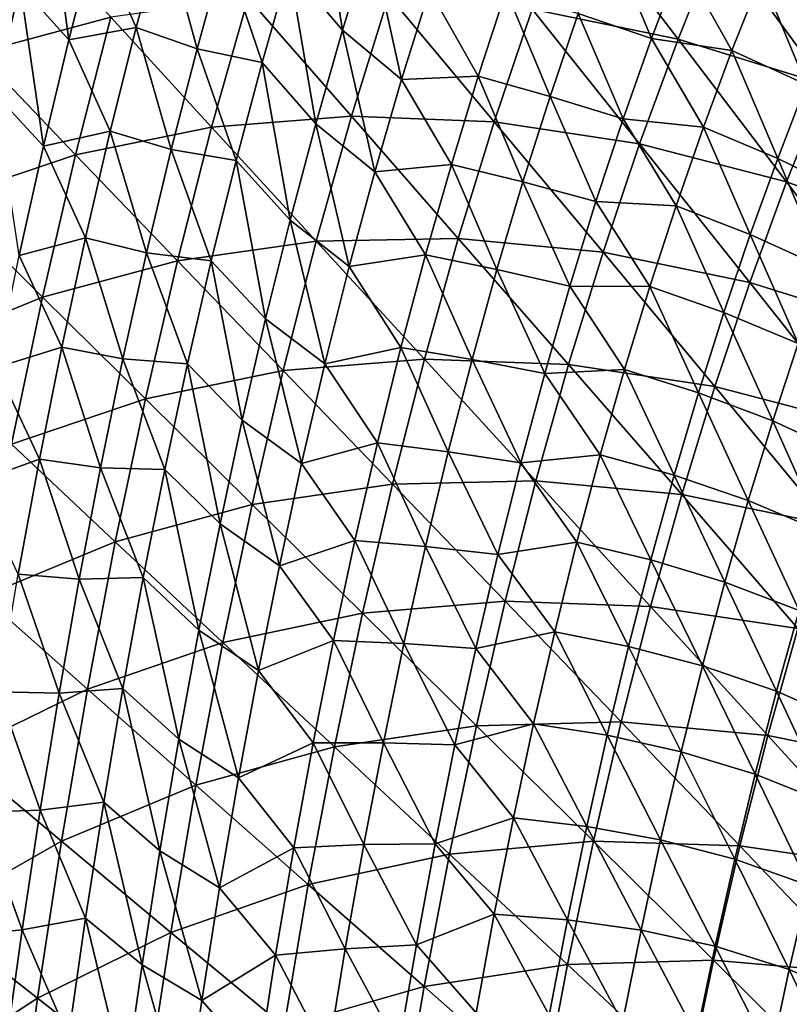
# Model space of a CAD drawing. Header units: millimetres. Extents: x -300 to 300, y -500 to 500.
# Tile 579 of 656: x -218 to -164, y 176 to 245. Entities that reach past the tile are written whole.
import ezdxf

# ---------------------------------------------------------------- set-up
doc = ezdxf.new("R2010")
doc.units = ezdxf.units.MM
doc.header["$LTSCALE"] = 81.481481
doc.layers.add('20', color=7, linetype='CONTINUOUS')
doc.layers.add('22', color=7, linetype='CONTINUOUS')

msp = doc.modelspace()

# ---------------------------------------------------------------- linework, layer by layer
at = {"layer": '20', "color": 7, "linetype": 'CONTINUOUS'}
for points in [[(-181.842, 246.224, 64.82), (-171.532, 244.109, 66.559), (-179.01, 253.9, 64.995), (-181.842, 246.224, 64.82)], [(-171.532, 244.109, 66.559), (-168.669, 251.237, 66.727), (-179.01, 253.9, 64.995), (-171.532, 244.109, 66.559)], [(-221.052, 243.143, 56.254), (-211.646, 245.664, 58.642), (-218.491, 253.149, 56.433), (-221.052, 243.143, 56.254)], [(-171.532, 244.109, 66.559), (-161.111, 240.864, 68.141), (-168.669, 251.237, 66.727), (-171.532, 244.109, 66.559)], [(-161.111, 240.864, 68.141), (-158.232, 247.46, 68.302), (-168.669, 251.237, 66.727), (-161.111, 240.864, 68.141)], [(-194.632, 238.657, 62.748), (-191.996, 247.196, 62.923), (-201.946, 247.012, 60.864), (-194.632, 238.657, 62.748)], [(-194.632, 238.657, 62.748), (-184.529, 238.262, 64.649), (-191.996, 247.196, 62.923), (-194.632, 238.657, 62.748)], [(-184.529, 238.262, 64.649), (-181.842, 246.224, 64.82), (-191.996, 247.196, 62.923), (-184.529, 238.262, 64.649)], [(-204.517, 237.883, 60.688), (-201.946, 247.012, 60.864), (-211.646, 245.664, 58.642), (-204.517, 237.883, 60.688)], [(-204.517, 237.883, 60.688), (-194.632, 238.657, 62.748), (-201.946, 247.012, 60.864), (-204.517, 237.883, 60.688)], [(-184.529, 238.262, 64.649), (-174.253, 236.709, 66.392), (-181.842, 246.224, 64.82), (-184.529, 238.262, 64.649)], [(-174.253, 236.709, 66.392), (-171.532, 244.109, 66.559), (-181.842, 246.224, 64.82), (-174.253, 236.709, 66.392)], [(-214.139, 235.93, 58.466), (-211.646, 245.664, 58.642), (-221.052, 243.143, 56.254), (-214.139, 235.93, 58.466)], [(-214.139, 235.93, 58.466), (-204.517, 237.883, 60.688), (-211.646, 245.664, 58.642), (-214.139, 235.93, 58.466)], [(-174.253, 236.709, 66.392), (-163.852, 234.012, 67.981), (-171.532, 244.109, 66.559), (-174.253, 236.709, 66.392)], [(-163.852, 234.012, 67.981), (-161.111, 240.864, 68.141), (-171.532, 244.109, 66.559), (-163.852, 234.012, 67.981)], [(-223.454, 232.79, 56.08), (-214.139, 235.93, 58.466), (-221.052, 243.143, 56.254), (-223.454, 232.79, 56.08)], [(-163.852, 234.012, 67.981), (-153.371, 230.186, 69.418), (-161.111, 240.864, 68.141), (-163.852, 234.012, 67.981)], [(-197.12, 229.816, 62.577), (-194.632, 238.657, 62.748), (-204.517, 237.883, 60.688), (-197.12, 229.816, 62.577)], [(-197.12, 229.816, 62.577), (-187.071, 230.013, 64.48), (-194.632, 238.657, 62.748), (-197.12, 229.816, 62.577)], [(-187.071, 230.013, 64.48), (-184.529, 238.262, 64.649), (-194.632, 238.657, 62.748), (-187.071, 230.013, 64.48)], [(-187.071, 230.013, 64.48), (-176.835, 229.037, 66.228), (-184.529, 238.262, 64.649), (-187.071, 230.013, 64.48)], [(-176.835, 229.037, 66.228), (-174.253, 236.709, 66.392), (-184.529, 238.262, 64.649), (-176.835, 229.037, 66.228)], [(-206.937, 228.435, 60.516), (-204.517, 237.883, 60.688), (-214.139, 235.93, 58.466), (-206.937, 228.435, 60.516)], [(-206.937, 228.435, 60.516), (-197.12, 229.816, 62.577), (-204.517, 237.883, 60.688), (-206.937, 228.435, 60.516)], [(-176.835, 229.037, 66.228), (-166.458, 226.902, 67.823), (-174.253, 236.709, 66.392), (-176.835, 229.037, 66.228)], [(-166.458, 226.902, 67.823), (-163.852, 234.012, 67.981), (-174.253, 236.709, 66.392), (-166.458, 226.902, 67.823)], [(-216.478, 225.861, 58.294), (-214.139, 235.93, 58.466), (-223.454, 232.79, 56.08), (-216.478, 225.861, 58.294)], [(-216.478, 225.861, 58.294), (-206.937, 228.435, 60.516), (-214.139, 235.93, 58.466), (-216.478, 225.861, 58.294)], [(-166.458, 226.902, 67.823), (-155.986, 223.622, 69.268), (-163.852, 234.012, 67.981), (-166.458, 226.902, 67.823)], [(-155.986, 223.622, 69.268), (-153.371, 230.186, 69.418), (-163.852, 234.012, 67.981), (-155.986, 223.622, 69.268)], [(-225.698, 222.087, 55.912), (-216.478, 225.861, 58.294), (-223.454, 232.79, 56.08), (-225.698, 222.087, 55.912)], [(-199.461, 220.668, 62.41), (-197.12, 229.816, 62.577), (-206.937, 228.435, 60.516), (-199.461, 220.668, 62.41)], [(-199.461, 220.668, 62.41), (-189.47, 221.472, 64.315), (-197.12, 229.816, 62.577), (-199.461, 220.668, 62.41)], [(-189.47, 221.472, 64.315), (-187.071, 230.013, 64.48), (-197.12, 229.816, 62.577), (-189.47, 221.472, 64.315)], [(-189.47, 221.472, 64.315), (-179.278, 221.089, 66.067), (-187.071, 230.013, 64.48), (-189.47, 221.472, 64.315)], [(-179.278, 221.089, 66.067), (-176.835, 229.037, 66.228), (-187.071, 230.013, 64.48), (-179.278, 221.089, 66.067)], [(-179.278, 221.089, 66.067), (-168.931, 219.53, 67.667), (-176.835, 229.037, 66.228), (-179.278, 221.089, 66.067)], [(-168.931, 219.53, 67.667), (-166.458, 226.902, 67.823), (-176.835, 229.037, 66.228), (-168.931, 219.53, 67.667)], [(-209.207, 218.664, 60.348), (-206.937, 228.435, 60.516), (-216.478, 225.861, 58.294), (-209.207, 218.664, 60.348)], [(-209.207, 218.664, 60.348), (-199.461, 220.668, 62.41), (-206.937, 228.435, 60.516), (-209.207, 218.664, 60.348)], [(-168.931, 219.53, 67.667), (-158.472, 216.811, 69.119), (-166.458, 226.902, 67.823), (-168.931, 219.53, 67.667)], [(-158.472, 216.811, 69.119), (-155.986, 223.622, 69.268), (-166.458, 226.902, 67.823), (-158.472, 216.811, 69.119)], [(-218.664, 215.454, 58.129), (-216.478, 225.861, 58.294), (-225.698, 222.087, 55.912), (-218.664, 215.454, 58.129)], [(-218.664, 215.454, 58.129), (-209.207, 218.664, 60.348), (-216.478, 225.861, 58.294), (-218.664, 215.454, 58.129)], [(-191.729, 212.637, 64.154), (-189.47, 221.472, 64.315), (-199.461, 220.668, 62.41), (-191.729, 212.637, 64.154)], [(-191.729, 212.637, 64.154), (-181.585, 212.862, 65.909), (-189.47, 221.472, 64.315), (-191.729, 212.637, 64.154)], [(-181.585, 212.862, 65.909), (-179.278, 221.089, 66.067), (-189.47, 221.472, 64.315), (-181.585, 212.862, 65.909)], [(-181.585, 212.862, 65.909), (-171.271, 211.895, 67.514), (-179.278, 221.089, 66.067), (-181.585, 212.862, 65.909)], [(-171.271, 211.895, 67.514), (-168.931, 219.53, 67.667), (-179.278, 221.089, 66.067), (-171.271, 211.895, 67.514)], [(-201.659, 211.21, 62.248), (-199.461, 220.668, 62.41), (-209.207, 218.664, 60.348), (-201.659, 211.21, 62.248)], [(-201.659, 211.21, 62.248), (-191.729, 212.637, 64.154), (-199.461, 220.668, 62.41), (-201.659, 211.21, 62.248)], [(-171.271, 211.895, 67.514), (-160.831, 209.752, 68.973), (-168.931, 219.53, 67.667), (-171.271, 211.895, 67.514)], [(-160.831, 209.752, 68.973), (-158.472, 216.811, 69.119), (-168.931, 219.53, 67.667), (-160.831, 209.752, 68.973)], [(-211.331, 208.568, 60.186), (-209.207, 218.664, 60.348), (-218.664, 215.454, 58.129), (-211.331, 208.568, 60.186)], [(-211.331, 208.568, 60.186), (-201.659, 211.21, 62.248), (-209.207, 218.664, 60.348), (-211.331, 208.568, 60.186)], [(-220.7, 204.705, 57.969), (-211.331, 208.568, 60.186), (-218.664, 215.454, 58.129), (-220.7, 204.705, 57.969)], [(-193.85, 203.506, 63.998), (-191.729, 212.637, 64.154), (-201.659, 211.21, 62.248), (-193.85, 203.506, 63.998)], [(-193.85, 203.506, 63.998), (-183.758, 204.354, 65.756), (-191.729, 212.637, 64.154), (-193.85, 203.506, 63.998)], [(-183.758, 204.354, 65.756), (-181.585, 212.862, 65.909), (-191.729, 212.637, 64.154), (-183.758, 204.354, 65.756)], [(-183.758, 204.354, 65.756), (-173.481, 203.994, 67.365), (-181.585, 212.862, 65.909), (-183.758, 204.354, 65.756)], [(-173.481, 203.994, 67.365), (-171.271, 211.895, 67.514), (-181.585, 212.862, 65.909), (-173.481, 203.994, 67.365)], [(-173.481, 203.994, 67.365), (-163.065, 202.442, 68.829), (-171.271, 211.895, 67.514), (-173.481, 203.994, 67.365)], [(-163.065, 202.442, 68.829), (-160.831, 209.752, 68.973), (-171.271, 211.895, 67.514), (-163.065, 202.442, 68.829)], [(-203.715, 201.439, 62.09), (-201.659, 211.21, 62.248), (-211.331, 208.568, 60.186), (-203.715, 201.439, 62.09)], [(-203.715, 201.439, 62.09), (-193.85, 203.506, 63.998), (-201.659, 211.21, 62.248), (-203.715, 201.439, 62.09)], [(-213.309, 198.144, 60.03), (-211.331, 208.568, 60.186), (-220.7, 204.705, 57.969), (-213.309, 198.144, 60.03)], [(-213.309, 198.144, 60.03), (-203.715, 201.439, 62.09), (-211.331, 208.568, 60.186), (-213.309, 198.144, 60.03)], [(-222.589, 193.611, 57.816), (-213.309, 198.144, 60.03), (-220.7, 204.705, 57.969), (-222.589, 193.611, 57.816)], [(-185.797, 195.561, 65.606), (-183.758, 204.354, 65.756), (-193.85, 203.506, 63.998), (-185.797, 195.561, 65.606)], [(-185.797, 195.561, 65.606), (-175.563, 195.825, 67.219), (-183.758, 204.354, 65.756), (-185.797, 195.561, 65.606)], [(-175.563, 195.825, 67.219), (-173.481, 203.994, 67.365), (-183.758, 204.354, 65.756), (-175.563, 195.825, 67.219)], [(-175.563, 195.825, 67.219), (-165.175, 194.879, 68.688), (-173.481, 203.994, 67.365), (-175.563, 195.825, 67.219)], [(-165.175, 194.879, 68.688), (-163.065, 202.442, 68.829), (-173.481, 203.994, 67.365), (-165.175, 194.879, 68.688)], [(-195.834, 194.074, 63.847), (-193.85, 203.506, 63.998), (-203.715, 201.439, 62.09), (-195.834, 194.074, 63.847)], [(-195.834, 194.074, 63.847), (-185.797, 195.561, 65.606), (-193.85, 203.506, 63.998), (-195.834, 194.074, 63.847)], [(-165.175, 194.879, 68.688), (-154.676, 192.741, 70.017), (-163.065, 202.442, 68.829), (-165.175, 194.879, 68.688)], [(-205.63, 191.353, 61.939), (-203.715, 201.439, 62.09), (-213.309, 198.144, 60.03), (-205.63, 191.353, 61.939)], [(-205.63, 191.353, 61.939), (-195.834, 194.074, 63.847), (-203.715, 201.439, 62.09), (-205.63, 191.353, 61.939)], [(-215.144, 187.386, 59.88), (-213.309, 198.144, 60.03), (-222.589, 193.611, 57.816), (-215.144, 187.386, 59.88)], [(-215.144, 187.386, 59.88), (-205.63, 191.353, 61.939), (-213.309, 198.144, 60.03), (-215.144, 187.386, 59.88)], [(-177.517, 187.385, 67.077), (-175.563, 195.825, 67.219), (-185.797, 195.561, 65.606), (-177.517, 187.385, 67.077)], [(-177.517, 187.385, 67.077), (-167.162, 187.061, 68.551), (-175.563, 195.825, 67.219), (-177.517, 187.385, 67.077)], [(-167.162, 187.061, 68.551), (-165.175, 194.879, 68.688), (-175.563, 195.825, 67.219), (-167.162, 187.061, 68.551)], [(-187.706, 186.482, 65.461), (-185.797, 195.561, 65.606), (-195.834, 194.074, 63.847), (-187.706, 186.482, 65.461)], [(-187.706, 186.482, 65.461), (-177.517, 187.385, 67.077), (-185.797, 195.561, 65.606), (-187.706, 186.482, 65.461)], [(-167.162, 187.061, 68.551), (-156.681, 185.527, 69.886), (-165.175, 194.879, 68.688), (-167.162, 187.061, 68.551)], [(-156.681, 185.527, 69.886), (-154.676, 192.741, 70.017), (-165.175, 194.879, 68.688), (-156.681, 185.527, 69.886)], [(-224.332, 182.168, 57.669), (-215.144, 187.386, 59.88), (-222.589, 193.611, 57.816), (-224.332, 182.168, 57.669)], [(-197.683, 184.34, 63.701), (-195.834, 194.074, 63.847), (-205.63, 191.353, 61.939), (-197.683, 184.34, 63.701)], [(-197.683, 184.34, 63.701), (-187.706, 186.482, 65.461), (-195.834, 194.074, 63.847), (-197.683, 184.34, 63.701)], [(-207.408, 180.947, 61.794), (-205.63, 191.353, 61.939), (-215.144, 187.386, 59.88), (-207.408, 180.947, 61.794)], [(-207.408, 180.947, 61.794), (-197.683, 184.34, 63.701), (-205.63, 191.353, 61.939), (-207.408, 180.947, 61.794)], [(-216.838, 176.294, 59.737), (-215.144, 187.386, 59.88), (-224.332, 182.168, 57.669), (-216.838, 176.294, 59.737)], [(-216.838, 176.294, 59.737), (-207.408, 180.947, 61.794), (-215.144, 187.386, 59.88), (-216.838, 176.294, 59.737)], [(-179.347, 178.671, 66.94), (-177.517, 187.385, 67.077), (-187.706, 186.482, 65.461), (-179.347, 178.671, 66.94)], [(-179.347, 178.671, 66.94), (-169.028, 178.985, 68.418), (-177.517, 187.385, 67.077), (-179.347, 178.671, 66.94)], [(-169.028, 178.985, 68.418), (-167.162, 187.061, 68.551), (-177.517, 187.385, 67.077), (-169.028, 178.985, 68.418)], [(-169.028, 178.985, 68.418), (-158.57, 178.071, 69.758), (-167.162, 187.061, 68.551), (-169.028, 178.985, 68.418)], [(-158.57, 178.071, 69.758), (-156.681, 185.527, 69.886), (-167.162, 187.061, 68.551), (-158.57, 178.071, 69.758)], [(-189.485, 177.114, 65.322), (-187.706, 186.482, 65.461), (-197.683, 184.34, 63.701), (-189.485, 177.114, 65.322)], [(-189.485, 177.114, 65.322), (-179.347, 178.671, 66.94), (-187.706, 186.482, 65.461), (-189.485, 177.114, 65.322)], [(-199.4, 174.3, 63.561), (-197.683, 184.34, 63.701), (-207.408, 180.947, 61.794), (-199.4, 174.3, 63.561)], [(-199.4, 174.3, 63.561), (-189.485, 177.114, 65.322), (-197.683, 184.34, 63.701), (-199.4, 174.3, 63.561)], [(-225.932, 170.372, 57.531), (-216.838, 176.294, 59.737), (-224.332, 182.168, 57.669), (-225.932, 170.372, 57.531)], [(-209.049, 170.219, 61.655), (-207.408, 180.947, 61.794), (-216.838, 176.294, 59.737), (-209.049, 170.219, 61.655)], [(-209.049, 170.219, 61.655), (-199.4, 174.3, 63.561), (-207.408, 180.947, 61.794), (-209.049, 170.219, 61.655)], [(-170.774, 170.649, 68.289), (-169.028, 178.985, 68.418), (-179.347, 178.671, 66.94), (-170.774, 170.649, 68.289)], [(-170.774, 170.649, 68.289), (-160.345, 170.371, 69.634), (-169.028, 178.985, 68.418), (-170.774, 170.649, 68.289)], [(-160.345, 170.371, 69.634), (-158.57, 178.071, 69.758), (-169.028, 178.985, 68.418), (-160.345, 170.371, 69.634)], [(-181.052, 169.681, 66.808), (-179.347, 178.671, 66.94), (-189.485, 177.114, 65.322), (-181.052, 169.681, 66.808)], [(-181.052, 169.681, 66.808), (-170.774, 170.649, 68.289), (-179.347, 178.671, 66.94), (-181.052, 169.681, 66.808)], [(-191.136, 167.453, 65.188), (-189.485, 177.114, 65.322), (-199.4, 174.3, 63.561), (-191.136, 167.453, 65.188)], [(-191.136, 167.453, 65.188), (-181.052, 169.681, 66.808), (-189.485, 177.114, 65.322), (-191.136, 167.453, 65.188)], [(-218.393, 164.862, 59.602), (-216.838, 176.294, 59.737), (-225.932, 170.372, 57.531), (-218.393, 164.862, 59.602)], [(-218.393, 164.862, 59.602), (-209.049, 170.219, 61.655), (-216.838, 176.294, 59.737), (-218.393, 164.862, 59.602)]]:
    msp.add_3dface(points, dxfattribs=at)
at = {"layer": '22', "color": 7, "linetype": 'CONTINUOUS'}
for points in [[(-197.014, 255.734, 46.158), (-195.255, 244.737, 47.048), (-199.025, 249.175, 46.031), (-197.014, 255.734, 46.158)], [(-193.277, 251.19, 47.174), (-195.255, 244.737, 47.048), (-197.014, 255.734, 46.158), (-193.277, 251.19, 47.174)], [(-218.064, 247.901, 41.225), (-216.158, 255.341, 41.348), (-214.619, 244.058, 42.412), (-218.064, 247.901, 41.225)], [(-214.619, 244.058, 42.412), (-216.158, 255.341, 41.348), (-212.737, 251.395, 42.536), (-214.619, 244.058, 42.412)], [(-209.853, 244.93, 43.639), (-212.737, 251.395, 42.536), (-207.928, 252.081, 43.765), (-209.853, 244.93, 43.639)], [(-209.853, 244.93, 43.639), (-207.928, 252.081, 43.765), (-205.544, 243.418, 44.786), (-209.853, 244.93, 43.639)], [(-207.928, 252.081, 43.765), (-203.626, 250.357, 44.912), (-205.544, 243.418, 44.786), (-207.928, 252.081, 43.765)], [(-219.882, 240.264, 41.104), (-221.403, 251.651, 39.995), (-218.064, 247.901, 41.225), (-219.882, 240.264, 41.104)], [(-214.619, 244.058, 42.412), (-212.737, 251.395, 42.536), (-209.853, 244.93, 43.639), (-214.619, 244.058, 42.412)], [(-176.518, 251.624, 50.282), (-173.403, 244.154, 51.077), (-178.592, 245.913, 50.158), (-176.518, 251.624, 50.282)], [(-171.317, 249.679, 51.2), (-173.403, 244.154, 51.077), (-176.518, 251.624, 50.282), (-171.317, 249.679, 51.2)], [(-193.277, 251.19, 47.174), (-191.091, 241.245, 48.043), (-195.255, 244.737, 47.048), (-193.277, 251.19, 47.174)], [(-189.12, 247.597, 48.169), (-191.091, 241.245, 48.043), (-193.277, 251.19, 47.174), (-189.12, 247.597, 48.169)], [(-203.626, 250.357, 44.912), (-200.951, 242.437, 45.905), (-205.544, 243.418, 44.786), (-203.626, 250.357, 44.912)], [(-199.025, 249.175, 46.031), (-200.951, 242.437, 45.905), (-203.626, 250.357, 44.912), (-199.025, 249.175, 46.031)], [(-171.317, 249.679, 51.2), (-167.72, 243.286, 51.98), (-173.403, 244.154, 51.077), (-171.317, 249.679, 51.2)], [(-165.628, 248.545, 52.101), (-167.72, 243.286, 51.98), (-171.317, 249.679, 51.2), (-165.628, 248.545, 52.101)], [(-199.025, 249.175, 46.031), (-197.151, 238.111, 46.923), (-200.951, 242.437, 45.905), (-199.025, 249.175, 46.031)], [(-195.255, 244.737, 47.048), (-197.151, 238.111, 46.923), (-199.025, 249.175, 46.031), (-195.255, 244.737, 47.048)], [(-165.628, 248.545, 52.101), (-162.46, 240.886, 52.813), (-167.72, 243.286, 51.98), (-165.628, 248.545, 52.101)], [(-160.364, 245.964, 52.931), (-162.46, 240.886, 52.813), (-165.628, 248.545, 52.101), (-160.364, 245.964, 52.931)], [(-219.882, 240.264, 41.104), (-218.064, 247.901, 41.225), (-216.415, 236.528, 42.291), (-219.882, 240.264, 41.104)], [(-216.415, 236.528, 42.291), (-218.064, 247.901, 41.225), (-214.619, 244.058, 42.412), (-216.415, 236.528, 42.291)], [(-189.12, 247.597, 48.169), (-185.661, 241.473, 49.073), (-191.091, 241.245, 48.043), (-189.12, 247.597, 48.169)], [(-183.678, 247.534, 49.198), (-185.661, 241.473, 49.073), (-189.12, 247.597, 48.169), (-183.678, 247.534, 49.198)], [(-183.678, 247.534, 49.198), (-180.586, 240.042, 50.034), (-185.661, 241.473, 49.073), (-183.678, 247.534, 49.198)], [(-178.592, 245.913, 50.158), (-180.586, 240.042, 50.034), (-183.678, 247.534, 49.198), (-178.592, 245.913, 50.158)], [(-178.592, 245.913, 50.158), (-175.41, 238.472, 50.955), (-180.586, 240.042, 50.034), (-178.592, 245.913, 50.158)], [(-173.403, 244.154, 51.077), (-175.41, 238.472, 50.955), (-178.592, 245.913, 50.158), (-173.403, 244.154, 51.077)], [(-211.692, 237.588, 43.515), (-214.619, 244.058, 42.412), (-209.853, 244.93, 43.639), (-211.692, 237.588, 43.515)], [(-211.692, 237.588, 43.515), (-209.853, 244.93, 43.639), (-207.378, 236.295, 44.663), (-211.692, 237.588, 43.515)], [(-209.853, 244.93, 43.639), (-205.544, 243.418, 44.786), (-207.378, 236.295, 44.663), (-209.853, 244.93, 43.639)], [(-195.255, 244.737, 47.048), (-192.979, 234.72, 47.919), (-197.151, 238.111, 46.923), (-195.255, 244.737, 47.048)], [(-191.091, 241.245, 48.043), (-192.979, 234.72, 47.919), (-195.255, 244.737, 47.048), (-191.091, 241.245, 48.043)], [(-216.415, 236.528, 42.291), (-214.619, 244.058, 42.412), (-211.692, 237.588, 43.515), (-216.415, 236.528, 42.291)], [(-173.403, 244.154, 51.077), (-169.735, 237.876, 51.861), (-175.41, 238.472, 50.955), (-173.403, 244.154, 51.077)], [(-167.72, 243.286, 51.98), (-169.735, 237.876, 51.861), (-173.403, 244.154, 51.077), (-167.72, 243.286, 51.98)], [(-205.544, 243.418, 44.786), (-202.794, 235.52, 45.781), (-207.378, 236.295, 44.663), (-205.544, 243.418, 44.786)], [(-200.951, 242.437, 45.905), (-202.794, 235.52, 45.781), (-205.544, 243.418, 44.786), (-200.951, 242.437, 45.905)], [(-167.72, 243.286, 51.98), (-164.48, 235.661, 52.695), (-169.735, 237.876, 51.861), (-167.72, 243.286, 51.98)], [(-162.46, 240.886, 52.813), (-164.48, 235.661, 52.695), (-167.72, 243.286, 51.98), (-162.46, 240.886, 52.813)], [(-200.951, 242.437, 45.905), (-198.965, 231.308, 46.8), (-202.794, 235.52, 45.781), (-200.951, 242.437, 45.905)], [(-197.151, 238.111, 46.923), (-198.965, 231.308, 46.8), (-200.951, 242.437, 45.905), (-197.151, 238.111, 46.923)], [(-191.091, 241.245, 48.043), (-187.563, 235.247, 48.951), (-192.979, 234.72, 47.919), (-191.091, 241.245, 48.043)], [(-185.661, 241.473, 49.073), (-187.563, 235.247, 48.951), (-191.091, 241.245, 48.043), (-185.661, 241.473, 49.073)], [(-185.661, 241.473, 49.073), (-182.501, 234.01, 49.912), (-187.563, 235.247, 48.951), (-185.661, 241.473, 49.073)], [(-180.586, 240.042, 50.034), (-182.501, 234.01, 49.912), (-185.661, 241.473, 49.073), (-180.586, 240.042, 50.034)], [(-162.46, 240.886, 52.813), (-159.219, 233.095, 53.486), (-164.48, 235.661, 52.695), (-162.46, 240.886, 52.813)], [(-218.125, 228.803, 42.172), (-219.882, 240.264, 41.104), (-216.415, 236.528, 42.291), (-218.125, 228.803, 42.172)], [(-180.586, 240.042, 50.034), (-177.338, 232.631, 50.834), (-182.501, 234.01, 49.912), (-180.586, 240.042, 50.034)], [(-175.41, 238.472, 50.955), (-177.338, 232.631, 50.834), (-180.586, 240.042, 50.034), (-175.41, 238.472, 50.955)], [(-197.151, 238.111, 46.923), (-194.785, 228.021, 47.797), (-198.965, 231.308, 46.8), (-197.151, 238.111, 46.923)], [(-192.979, 234.72, 47.919), (-194.785, 228.021, 47.797), (-197.151, 238.111, 46.923), (-192.979, 234.72, 47.919)], [(-175.41, 238.472, 50.955), (-171.674, 232.315, 51.742), (-177.338, 232.631, 50.834), (-175.41, 238.472, 50.955)], [(-169.735, 237.876, 51.861), (-171.674, 232.315, 51.742), (-175.41, 238.472, 50.955), (-169.735, 237.876, 51.861)], [(-213.446, 230.053, 43.393), (-216.415, 236.528, 42.291), (-211.692, 237.588, 43.515), (-213.446, 230.053, 43.393)], [(-213.446, 230.053, 43.393), (-211.692, 237.588, 43.515), (-209.129, 228.986, 44.542), (-213.446, 230.053, 43.393)], [(-211.692, 237.588, 43.515), (-207.378, 236.295, 44.663), (-209.129, 228.986, 44.542), (-211.692, 237.588, 43.515)], [(-169.735, 237.876, 51.861), (-166.425, 230.289, 52.579), (-171.674, 232.315, 51.742), (-169.735, 237.876, 51.861)], [(-164.48, 235.661, 52.695), (-166.425, 230.289, 52.579), (-169.735, 237.876, 51.861), (-164.48, 235.661, 52.695)], [(-218.125, 228.803, 42.172), (-216.415, 236.528, 42.291), (-213.446, 230.053, 43.393), (-218.125, 228.803, 42.172)], [(-207.378, 236.295, 44.663), (-204.555, 228.422, 45.66), (-209.129, 228.986, 44.542), (-207.378, 236.295, 44.663)], [(-202.794, 235.52, 45.781), (-204.555, 228.422, 45.66), (-207.378, 236.295, 44.663), (-202.794, 235.52, 45.781)], [(-202.794, 235.52, 45.781), (-200.698, 224.328, 46.68), (-204.555, 228.422, 45.66), (-202.794, 235.52, 45.781)], [(-198.965, 231.308, 46.8), (-200.698, 224.328, 46.68), (-202.794, 235.52, 45.781), (-198.965, 231.308, 46.8)], [(-164.48, 235.661, 52.695), (-161.164, 227.911, 53.372), (-166.425, 230.289, 52.579), (-164.48, 235.661, 52.695)], [(-159.219, 233.095, 53.486), (-161.164, 227.911, 53.372), (-164.48, 235.661, 52.695), (-159.219, 233.095, 53.486)], [(-192.979, 234.72, 47.919), (-189.386, 228.854, 48.83), (-194.785, 228.021, 47.797), (-192.979, 234.72, 47.919)], [(-187.563, 235.247, 48.951), (-189.386, 228.854, 48.83), (-192.979, 234.72, 47.919), (-187.563, 235.247, 48.951)], [(-187.563, 235.247, 48.951), (-184.338, 227.814, 49.792), (-189.386, 228.854, 48.83), (-187.563, 235.247, 48.951)], [(-182.501, 234.01, 49.912), (-184.338, 227.814, 49.792), (-187.563, 235.247, 48.951), (-182.501, 234.01, 49.912)], [(-182.501, 234.01, 49.912), (-179.189, 226.631, 50.715), (-184.338, 227.814, 49.792), (-182.501, 234.01, 49.912)], [(-177.338, 232.631, 50.834), (-179.189, 226.631, 50.715), (-182.501, 234.01, 49.912), (-177.338, 232.631, 50.834)], [(-177.338, 232.631, 50.834), (-173.537, 226.601, 51.625), (-179.189, 226.631, 50.715), (-177.338, 232.631, 50.834)], [(-171.674, 232.315, 51.742), (-173.537, 226.601, 51.625), (-177.338, 232.631, 50.834), (-171.674, 232.315, 51.742)], [(-171.674, 232.315, 51.742), (-168.295, 224.767, 52.464), (-173.537, 226.601, 51.625), (-171.674, 232.315, 51.742)], [(-166.425, 230.289, 52.579), (-168.295, 224.767, 52.464), (-171.674, 232.315, 51.742), (-166.425, 230.289, 52.579)], [(-198.965, 231.308, 46.8), (-196.512, 221.147, 47.677), (-200.698, 224.328, 46.68), (-198.965, 231.308, 46.8)], [(-194.785, 228.021, 47.797), (-196.512, 221.147, 47.677), (-198.965, 231.308, 46.8), (-194.785, 228.021, 47.797)], [(-215.114, 222.325, 43.275), (-218.125, 228.803, 42.172), (-213.446, 230.053, 43.393), (-215.114, 222.325, 43.275)], [(-215.114, 222.325, 43.275), (-213.446, 230.053, 43.393), (-210.796, 221.489, 44.423), (-215.114, 222.325, 43.275)], [(-213.446, 230.053, 43.393), (-209.129, 228.986, 44.542), (-210.796, 221.489, 44.423), (-213.446, 230.053, 43.393)], [(-166.425, 230.289, 52.579), (-163.036, 222.582, 53.259), (-168.295, 224.767, 52.464), (-166.425, 230.289, 52.579)], [(-161.164, 227.911, 53.372), (-163.036, 222.582, 53.259), (-166.425, 230.289, 52.579), (-161.164, 227.911, 53.372)], [(-219.751, 220.882, 42.056), (-218.125, 228.803, 42.172), (-215.114, 222.325, 43.275), (-219.751, 220.882, 42.056)], [(-209.129, 228.986, 44.542), (-206.234, 221.142, 45.541), (-210.796, 221.489, 44.423), (-209.129, 228.986, 44.542)], [(-204.555, 228.422, 45.66), (-206.234, 221.142, 45.541), (-209.129, 228.986, 44.542), (-204.555, 228.422, 45.66)], [(-204.555, 228.422, 45.66), (-202.351, 217.169, 46.562), (-206.234, 221.142, 45.541), (-204.555, 228.422, 45.66)], [(-200.698, 224.328, 46.68), (-202.351, 217.169, 46.562), (-204.555, 228.422, 45.66), (-200.698, 224.328, 46.68)], [(-189.386, 228.854, 48.83), (-191.131, 222.294, 48.711), (-194.785, 228.021, 47.797), (-189.386, 228.854, 48.83)], [(-189.386, 228.854, 48.83), (-186.097, 221.455, 49.674), (-191.131, 222.294, 48.711), (-189.386, 228.854, 48.83)], [(-184.338, 227.814, 49.792), (-186.097, 221.455, 49.674), (-189.386, 228.854, 48.83), (-184.338, 227.814, 49.792)], [(-194.785, 228.021, 47.797), (-191.131, 222.294, 48.711), (-196.512, 221.147, 47.677), (-194.785, 228.021, 47.797)], [(-184.338, 227.814, 49.792), (-180.963, 220.471, 50.598), (-186.097, 221.455, 49.674), (-184.338, 227.814, 49.792)], [(-179.189, 226.631, 50.715), (-180.963, 220.471, 50.598), (-184.338, 227.814, 49.792), (-179.189, 226.631, 50.715)], [(-179.189, 226.631, 50.715), (-175.325, 220.733, 51.51), (-180.963, 220.471, 50.598), (-179.189, 226.631, 50.715)], [(-173.537, 226.601, 51.625), (-175.325, 220.733, 51.51), (-179.189, 226.631, 50.715), (-173.537, 226.601, 51.625)], [(-173.537, 226.601, 51.625), (-170.091, 219.095, 52.35), (-175.325, 220.733, 51.51), (-173.537, 226.601, 51.625)], [(-168.295, 224.767, 52.464), (-170.091, 219.095, 52.35), (-173.537, 226.601, 51.625), (-168.295, 224.767, 52.464)], [(-200.698, 224.328, 46.68), (-198.158, 214.096, 47.559), (-202.351, 217.169, 46.562), (-200.698, 224.328, 46.68)], [(-196.512, 221.147, 47.677), (-198.158, 214.096, 47.559), (-200.698, 224.328, 46.68), (-196.512, 221.147, 47.677)], [(-168.295, 224.767, 52.464), (-164.835, 217.106, 53.148), (-170.091, 219.095, 52.35), (-168.295, 224.767, 52.464)], [(-163.036, 222.582, 53.259), (-164.835, 217.106, 53.148), (-168.295, 224.767, 52.464), (-163.036, 222.582, 53.259)], [(-216.699, 214.4, 43.159), (-219.751, 220.882, 42.056), (-215.114, 222.325, 43.275), (-216.699, 214.4, 43.159)], [(-216.699, 214.4, 43.159), (-215.114, 222.325, 43.275), (-212.382, 213.803, 44.307), (-216.699, 214.4, 43.159)], [(-215.114, 222.325, 43.275), (-210.796, 221.489, 44.423), (-212.382, 213.803, 44.307), (-215.114, 222.325, 43.275)], [(-191.131, 222.294, 48.711), (-192.798, 215.564, 48.594), (-196.512, 221.147, 47.677), (-191.131, 222.294, 48.711)], [(-191.131, 222.294, 48.711), (-187.78, 214.93, 49.558), (-192.798, 215.564, 48.594), (-191.131, 222.294, 48.711)], [(-186.097, 221.455, 49.674), (-187.78, 214.93, 49.558), (-191.131, 222.294, 48.711), (-186.097, 221.455, 49.674)], [(-163.036, 222.582, 53.259), (-159.591, 214.696, 53.901), (-164.835, 217.106, 53.148), (-163.036, 222.582, 53.259)], [(-210.796, 221.489, 44.423), (-207.832, 213.677, 45.424), (-212.382, 213.803, 44.307), (-210.796, 221.489, 44.423)], [(-206.234, 221.142, 45.541), (-207.832, 213.677, 45.424), (-210.796, 221.489, 44.423), (-206.234, 221.142, 45.541)], [(-186.097, 221.455, 49.674), (-182.661, 214.149, 50.482), (-187.78, 214.93, 49.558), (-186.097, 221.455, 49.674)], [(-180.963, 220.471, 50.598), (-182.661, 214.149, 50.482), (-186.097, 221.455, 49.674), (-180.963, 220.471, 50.598)], [(-221.293, 212.762, 41.942), (-219.751, 220.882, 42.056), (-216.699, 214.4, 43.159), (-221.293, 212.762, 41.942)], [(-206.234, 221.142, 45.541), (-203.924, 209.83, 46.447), (-207.832, 213.677, 45.424), (-206.234, 221.142, 45.541)], [(-202.351, 217.169, 46.562), (-203.924, 209.83, 46.447), (-206.234, 221.142, 45.541), (-202.351, 217.169, 46.562)], [(-196.512, 221.147, 47.677), (-192.798, 215.564, 48.594), (-198.158, 214.096, 47.559), (-196.512, 221.147, 47.677)], [(-175.325, 220.733, 51.51), (-177.039, 214.71, 51.396), (-180.963, 220.471, 50.598), (-175.325, 220.733, 51.51)], [(-175.325, 220.733, 51.51), (-171.814, 213.271, 52.238), (-177.039, 214.71, 51.396), (-175.325, 220.733, 51.51)], [(-170.091, 219.095, 52.35), (-171.814, 213.271, 52.238), (-175.325, 220.733, 51.51), (-170.091, 219.095, 52.35)], [(-180.963, 220.471, 50.598), (-177.039, 214.71, 51.396), (-182.661, 214.149, 50.482), (-180.963, 220.471, 50.598)], [(-170.091, 219.095, 52.35), (-166.562, 211.483, 53.038), (-171.814, 213.271, 52.238), (-170.091, 219.095, 52.35)], [(-164.835, 217.106, 53.148), (-166.562, 211.483, 53.038), (-170.091, 219.095, 52.35), (-164.835, 217.106, 53.148)], [(-202.351, 217.169, 46.562), (-199.725, 206.867, 47.444), (-203.924, 209.83, 46.447), (-202.351, 217.169, 46.562)], [(-198.158, 214.096, 47.559), (-199.725, 206.867, 47.444), (-202.351, 217.169, 46.562), (-198.158, 214.096, 47.559)], [(-164.835, 217.106, 53.148), (-161.316, 209.274, 53.793), (-166.562, 211.483, 53.038), (-164.835, 217.106, 53.148)], [(-159.591, 214.696, 53.901), (-161.316, 209.274, 53.793), (-164.835, 217.106, 53.148), (-159.591, 214.696, 53.901)], [(-192.798, 215.564, 48.594), (-194.388, 208.664, 48.479), (-198.158, 214.096, 47.559), (-192.798, 215.564, 48.594)], [(-192.798, 215.564, 48.594), (-189.386, 208.238, 49.443), (-194.388, 208.664, 48.479), (-192.798, 215.564, 48.594)], [(-187.78, 214.93, 49.558), (-189.386, 208.238, 49.443), (-192.798, 215.564, 48.594), (-187.78, 214.93, 49.558)], [(-187.78, 214.93, 49.558), (-184.284, 207.664, 50.369), (-189.386, 208.238, 49.443), (-187.78, 214.93, 49.558)], [(-182.661, 214.149, 50.482), (-184.284, 207.664, 50.369), (-187.78, 214.93, 49.558), (-182.661, 214.149, 50.482)], [(-177.039, 214.71, 51.396), (-178.68, 208.531, 51.284), (-182.661, 214.149, 50.482), (-177.039, 214.71, 51.396)], [(-177.039, 214.71, 51.396), (-173.464, 207.296, 52.128), (-178.68, 208.531, 51.284), (-177.039, 214.71, 51.396)], [(-171.814, 213.271, 52.238), (-173.464, 207.296, 52.128), (-177.039, 214.71, 51.396), (-171.814, 213.271, 52.238)], [(-218.201, 206.279, 43.046), (-221.293, 212.762, 41.942), (-216.699, 214.4, 43.159), (-218.201, 206.279, 43.046)], [(-218.201, 206.279, 43.046), (-216.699, 214.4, 43.159), (-213.886, 205.926, 44.194), (-218.201, 206.279, 43.046)], [(-216.699, 214.4, 43.159), (-212.382, 213.803, 44.307), (-213.886, 205.926, 44.194), (-216.699, 214.4, 43.159)], [(-212.382, 213.803, 44.307), (-209.351, 206.027, 45.311), (-213.886, 205.926, 44.194), (-212.382, 213.803, 44.307)], [(-207.832, 213.677, 45.424), (-209.351, 206.027, 45.311), (-212.382, 213.803, 44.307), (-207.832, 213.677, 45.424)], [(-198.158, 214.096, 47.559), (-194.388, 208.664, 48.479), (-199.725, 206.867, 47.444), (-198.158, 214.096, 47.559)], [(-182.661, 214.149, 50.482), (-178.68, 208.531, 51.284), (-184.284, 207.664, 50.369), (-182.661, 214.149, 50.482)], [(-207.832, 213.677, 45.424), (-205.419, 202.309, 46.334), (-209.351, 206.027, 45.311), (-207.832, 213.677, 45.424)], [(-203.924, 209.83, 46.447), (-205.419, 202.309, 46.334), (-207.832, 213.677, 45.424), (-203.924, 209.83, 46.447)], [(-171.814, 213.271, 52.238), (-168.218, 205.71, 52.929), (-173.464, 207.296, 52.128), (-171.814, 213.271, 52.238)], [(-166.562, 211.483, 53.038), (-168.218, 205.71, 52.929), (-171.814, 213.271, 52.238), (-166.562, 211.483, 53.038)], [(-166.562, 211.483, 53.038), (-162.971, 203.706, 53.687), (-168.218, 205.71, 52.929), (-166.562, 211.483, 53.038)], [(-161.316, 209.274, 53.793), (-162.971, 203.706, 53.687), (-166.562, 211.483, 53.038), (-161.316, 209.274, 53.793)], [(-203.924, 209.83, 46.447), (-201.215, 199.458, 47.332), (-205.419, 202.309, 46.334), (-203.924, 209.83, 46.447)], [(-199.725, 206.867, 47.444), (-201.215, 199.458, 47.332), (-203.924, 209.83, 46.447), (-199.725, 206.867, 47.444)], [(-194.388, 208.664, 48.479), (-195.902, 201.593, 48.367), (-199.725, 206.867, 47.444), (-194.388, 208.664, 48.479)], [(-194.388, 208.664, 48.479), (-190.917, 201.379, 49.332), (-195.902, 201.593, 48.367), (-194.388, 208.664, 48.479)], [(-189.386, 208.238, 49.443), (-190.917, 201.379, 49.332), (-194.388, 208.664, 48.479), (-189.386, 208.238, 49.443)], [(-189.386, 208.238, 49.443), (-185.832, 201.015, 50.258), (-190.917, 201.379, 49.332), (-189.386, 208.238, 49.443)], [(-184.284, 207.664, 50.369), (-185.832, 201.015, 50.258), (-189.386, 208.238, 49.443), (-184.284, 207.664, 50.369)], [(-178.68, 208.531, 51.284), (-180.248, 202.195, 51.175), (-184.284, 207.664, 50.369), (-178.68, 208.531, 51.284)], [(-178.68, 208.531, 51.284), (-175.043, 201.166, 52.019), (-180.248, 202.195, 51.175), (-178.68, 208.531, 51.284)], [(-173.464, 207.296, 52.128), (-175.043, 201.166, 52.019), (-178.68, 208.531, 51.284), (-173.464, 207.296, 52.128)], [(-184.284, 207.664, 50.369), (-180.248, 202.195, 51.175), (-185.832, 201.015, 50.258), (-184.284, 207.664, 50.369)], [(-199.725, 206.867, 47.444), (-195.902, 201.593, 48.367), (-201.215, 199.458, 47.332), (-199.725, 206.867, 47.444)], [(-173.464, 207.296, 52.128), (-169.803, 199.789, 52.822), (-175.043, 201.166, 52.019), (-173.464, 207.296, 52.128)], [(-168.218, 205.71, 52.929), (-169.803, 199.789, 52.822), (-173.464, 207.296, 52.128), (-168.218, 205.71, 52.929)], [(-219.622, 197.958, 42.936), (-218.201, 206.279, 43.046), (-215.311, 197.858, 44.084), (-219.622, 197.958, 42.936)], [(-218.201, 206.279, 43.046), (-213.886, 205.926, 44.194), (-215.311, 197.858, 44.084), (-218.201, 206.279, 43.046)], [(-213.886, 205.926, 44.194), (-210.79, 198.19, 45.2), (-215.311, 197.858, 44.084), (-213.886, 205.926, 44.194)], [(-209.351, 206.027, 45.311), (-210.79, 198.19, 45.2), (-213.886, 205.926, 44.194), (-209.351, 206.027, 45.311)], [(-209.351, 206.027, 45.311), (-206.837, 194.606, 46.225), (-210.79, 198.19, 45.2), (-209.351, 206.027, 45.311)], [(-205.419, 202.309, 46.334), (-206.837, 194.606, 46.225), (-209.351, 206.027, 45.311), (-205.419, 202.309, 46.334)], [(-168.218, 205.71, 52.929), (-164.556, 197.994, 53.583), (-169.803, 199.789, 52.822), (-168.218, 205.71, 52.929)], [(-162.971, 203.706, 53.687), (-164.556, 197.994, 53.583), (-168.218, 205.71, 52.929), (-162.971, 203.706, 53.687)], [(-162.971, 203.706, 53.687), (-159.339, 195.681, 54.299), (-164.556, 197.994, 53.583), (-162.971, 203.706, 53.687)], [(-205.419, 202.309, 46.334), (-202.627, 191.868, 47.223), (-206.837, 194.606, 46.225), (-205.419, 202.309, 46.334)], [(-201.215, 199.458, 47.332), (-202.627, 191.868, 47.223), (-205.419, 202.309, 46.334), (-201.215, 199.458, 47.332)], [(-180.248, 202.195, 51.175), (-181.744, 195.7, 51.067), (-185.832, 201.015, 50.258), (-180.248, 202.195, 51.175)], [(-180.248, 202.195, 51.175), (-176.551, 194.882, 51.913), (-181.744, 195.7, 51.067), (-180.248, 202.195, 51.175)], [(-175.043, 201.166, 52.019), (-176.551, 194.882, 51.913), (-180.248, 202.195, 51.175), (-175.043, 201.166, 52.019)], [(-195.902, 201.593, 48.367), (-197.341, 194.348, 48.258), (-201.215, 199.458, 47.332), (-195.902, 201.593, 48.367)], [(-195.902, 201.593, 48.367), (-192.374, 194.35, 49.223), (-197.341, 194.348, 48.258), (-195.902, 201.593, 48.367)], [(-190.917, 201.379, 49.332), (-192.374, 194.35, 49.223), (-195.902, 201.593, 48.367), (-190.917, 201.379, 49.332)], [(-190.917, 201.379, 49.332), (-187.306, 194.2, 50.149), (-192.374, 194.35, 49.223), (-190.917, 201.379, 49.332)], [(-185.832, 201.015, 50.258), (-187.306, 194.2, 50.149), (-190.917, 201.379, 49.332), (-185.832, 201.015, 50.258)], [(-185.832, 201.015, 50.258), (-181.744, 195.7, 51.067), (-187.306, 194.2, 50.149), (-185.832, 201.015, 50.258)], [(-175.043, 201.166, 52.019), (-171.318, 193.716, 52.717), (-176.551, 194.882, 51.913), (-175.043, 201.166, 52.019)], [(-169.803, 199.789, 52.822), (-171.318, 193.716, 52.717), (-175.043, 201.166, 52.019), (-169.803, 199.789, 52.822)], [(-169.803, 199.789, 52.822), (-166.072, 192.134, 53.48), (-171.318, 193.716, 52.717), (-169.803, 199.789, 52.822)], [(-164.556, 197.994, 53.583), (-166.072, 192.134, 53.48), (-169.803, 199.789, 52.822), (-164.556, 197.994, 53.583)], [(-201.215, 199.458, 47.332), (-197.341, 194.348, 48.258), (-202.627, 191.868, 47.223), (-201.215, 199.458, 47.332)], [(-220.961, 189.437, 42.83), (-219.622, 197.958, 42.936), (-216.656, 189.596, 43.977), (-220.961, 189.437, 42.83)], [(-219.622, 197.958, 42.936), (-215.311, 197.858, 44.084), (-216.656, 189.596, 43.977), (-219.622, 197.958, 42.936)], [(-215.311, 197.858, 44.084), (-212.151, 190.165, 45.093), (-216.656, 189.596, 43.977), (-215.311, 197.858, 44.084)], [(-210.79, 198.19, 45.2), (-212.151, 190.165, 45.093), (-215.311, 197.858, 44.084), (-210.79, 198.19, 45.2)], [(-210.79, 198.19, 45.2), (-208.177, 186.718, 46.118), (-212.151, 190.165, 45.093), (-210.79, 198.19, 45.2)], [(-206.837, 194.606, 46.225), (-208.177, 186.718, 46.118), (-210.79, 198.19, 45.2), (-206.837, 194.606, 46.225)], [(-164.556, 197.994, 53.583), (-160.848, 190.038, 54.199), (-166.072, 192.134, 53.48), (-164.556, 197.994, 53.583)], [(-159.339, 195.681, 54.299), (-160.848, 190.038, 54.199), (-164.556, 197.994, 53.583), (-159.339, 195.681, 54.299)], [(-181.744, 195.7, 51.067), (-183.169, 189.046, 50.962), (-187.306, 194.2, 50.149), (-181.744, 195.7, 51.067)], [(-181.744, 195.7, 51.067), (-177.988, 188.442, 51.809), (-183.169, 189.046, 50.962), (-181.744, 195.7, 51.067)], [(-176.551, 194.882, 51.913), (-177.988, 188.442, 51.809), (-181.744, 195.7, 51.067), (-176.551, 194.882, 51.913)], [(-206.837, 194.606, 46.225), (-203.962, 184.095, 47.117), (-208.177, 186.718, 46.118), (-206.837, 194.606, 46.225)], [(-202.627, 191.868, 47.223), (-203.962, 184.095, 47.117), (-206.837, 194.606, 46.225), (-202.627, 191.868, 47.223)], [(-197.341, 194.348, 48.258), (-198.706, 186.929, 48.152), (-202.627, 191.868, 47.223), (-197.341, 194.348, 48.258)], [(-197.341, 194.348, 48.258), (-193.756, 187.151, 49.117), (-198.706, 186.929, 48.152), (-197.341, 194.348, 48.258)], [(-192.374, 194.35, 49.223), (-193.756, 187.151, 49.117), (-197.341, 194.348, 48.258), (-192.374, 194.35, 49.223)], [(-192.374, 194.35, 49.223), (-188.707, 187.218, 50.043), (-193.756, 187.151, 49.117), (-192.374, 194.35, 49.223)], [(-187.306, 194.2, 50.149), (-188.707, 187.218, 50.043), (-192.374, 194.35, 49.223), (-187.306, 194.2, 50.149)], [(-176.551, 194.882, 51.913), (-172.764, 187.492, 52.615), (-177.988, 188.442, 51.809), (-176.551, 194.882, 51.913)], [(-171.318, 193.716, 52.717), (-172.764, 187.492, 52.615), (-176.551, 194.882, 51.913), (-171.318, 193.716, 52.717)], [(-187.306, 194.2, 50.149), (-183.169, 189.046, 50.962), (-188.707, 187.218, 50.043), (-187.306, 194.2, 50.149)], [(-171.318, 193.716, 52.717), (-167.52, 186.127, 53.379), (-172.764, 187.492, 52.615), (-171.318, 193.716, 52.717)], [(-166.072, 192.134, 53.48), (-167.52, 186.127, 53.379), (-171.318, 193.716, 52.717), (-166.072, 192.134, 53.48)], [(-166.072, 192.134, 53.48), (-162.291, 184.251, 54.1), (-167.52, 186.127, 53.379), (-166.072, 192.134, 53.48)], [(-160.848, 190.038, 54.199), (-162.291, 184.251, 54.1), (-166.072, 192.134, 53.48), (-160.848, 190.038, 54.199)], [(-202.627, 191.868, 47.223), (-198.706, 186.929, 48.152), (-203.962, 184.095, 47.117), (-202.627, 191.868, 47.223)], [(-212.151, 190.165, 45.093), (-213.435, 181.949, 44.989), (-216.656, 189.596, 43.977), (-212.151, 190.165, 45.093)], [(-212.151, 190.165, 45.093), (-209.441, 178.644, 46.015), (-213.435, 181.949, 44.989), (-212.151, 190.165, 45.093)], [(-208.177, 186.718, 46.118), (-209.441, 178.644, 46.015), (-212.151, 190.165, 45.093), (-208.177, 186.718, 46.118)], [(-222.22, 180.714, 42.728), (-220.961, 189.437, 42.83), (-217.923, 181.138, 43.874), (-222.22, 180.714, 42.728)], [(-220.961, 189.437, 42.83), (-216.656, 189.596, 43.977), (-217.923, 181.138, 43.874), (-220.961, 189.437, 42.83)], [(-216.656, 189.596, 43.977), (-213.435, 181.949, 44.989), (-217.923, 181.138, 43.874), (-216.656, 189.596, 43.977)], [(-183.169, 189.046, 50.962), (-184.524, 182.231, 50.859), (-188.707, 187.218, 50.043), (-183.169, 189.046, 50.962)], [(-183.169, 189.046, 50.962), (-179.355, 181.845, 51.707), (-184.524, 182.231, 50.859), (-183.169, 189.046, 50.962)], [(-177.988, 188.442, 51.809), (-179.355, 181.845, 51.707), (-183.169, 189.046, 50.962), (-177.988, 188.442, 51.809)], [(-177.988, 188.442, 51.809), (-174.14, 181.114, 52.514), (-179.355, 181.845, 51.707), (-177.988, 188.442, 51.809)], [(-172.764, 187.492, 52.615), (-174.14, 181.114, 52.514), (-177.988, 188.442, 51.809), (-172.764, 187.492, 52.615)], [(-172.764, 187.492, 52.615), (-168.901, 179.972, 53.28), (-174.14, 181.114, 52.514), (-172.764, 187.492, 52.615)], [(-167.52, 186.127, 53.379), (-168.901, 179.972, 53.28), (-172.764, 187.492, 52.615), (-167.52, 186.127, 53.379)], [(-208.177, 186.718, 46.118), (-205.222, 176.14, 47.014), (-209.441, 178.644, 46.015), (-208.177, 186.718, 46.118)], [(-203.962, 184.095, 47.117), (-205.222, 176.14, 47.014), (-208.177, 186.718, 46.118), (-203.962, 184.095, 47.117)], [(-198.706, 186.929, 48.152), (-199.996, 179.334, 48.049), (-203.962, 184.095, 47.117), (-198.706, 186.929, 48.152)], [(-198.706, 186.929, 48.152), (-195.066, 179.78, 49.013), (-199.996, 179.334, 48.049), (-198.706, 186.929, 48.152)], [(-193.756, 187.151, 49.117), (-195.066, 179.78, 49.013), (-198.706, 186.929, 48.152), (-193.756, 187.151, 49.117)], [(-193.756, 187.151, 49.117), (-190.035, 180.069, 49.94), (-195.066, 179.78, 49.013), (-193.756, 187.151, 49.117)], [(-188.707, 187.218, 50.043), (-190.035, 180.069, 49.94), (-193.756, 187.151, 49.117), (-188.707, 187.218, 50.043)], [(-188.707, 187.218, 50.043), (-184.524, 182.231, 50.859), (-190.035, 180.069, 49.94), (-188.707, 187.218, 50.043)], [(-167.52, 186.127, 53.379), (-163.668, 178.321, 54.004), (-168.901, 179.972, 53.28), (-167.52, 186.127, 53.379)], [(-162.291, 184.251, 54.1), (-163.668, 178.321, 54.004), (-167.52, 186.127, 53.379), (-162.291, 184.251, 54.1)], [(-203.962, 184.095, 47.117), (-199.996, 179.334, 48.049), (-205.222, 176.14, 47.014), (-203.962, 184.095, 47.117)], [(-162.291, 184.251, 54.1), (-158.482, 176.034, 54.684), (-163.668, 178.321, 54.004), (-162.291, 184.251, 54.1)], [(-213.435, 181.949, 44.989), (-214.642, 173.543, 44.889), (-217.923, 181.138, 43.874), (-213.435, 181.949, 44.989)], [(-213.435, 181.949, 44.989), (-210.63, 170.384, 45.916), (-214.642, 173.543, 44.889), (-213.435, 181.949, 44.989)], [(-209.441, 178.644, 46.015), (-210.63, 170.384, 45.916), (-213.435, 181.949, 44.989), (-209.441, 178.644, 46.015)], [(-184.524, 182.231, 50.859), (-185.808, 175.254, 50.76), (-190.035, 180.069, 49.94), (-184.524, 182.231, 50.859)], [(-184.524, 182.231, 50.859), (-180.654, 175.09, 51.608), (-185.808, 175.254, 50.76), (-184.524, 182.231, 50.859)], [(-179.355, 181.845, 51.707), (-180.654, 175.09, 51.608), (-184.524, 182.231, 50.859), (-179.355, 181.845, 51.707)], [(-179.355, 181.845, 51.707), (-175.449, 174.583, 52.416), (-180.654, 175.09, 51.608), (-179.355, 181.845, 51.707)], [(-174.14, 181.114, 52.514), (-175.449, 174.583, 52.416), (-179.355, 181.845, 51.707), (-174.14, 181.114, 52.514)], [(-222.22, 180.714, 42.728), (-217.923, 181.138, 43.874), (-219.112, 172.484, 43.775), (-222.22, 180.714, 42.728)], [(-217.923, 181.138, 43.874), (-214.642, 173.543, 44.889), (-219.112, 172.484, 43.775), (-217.923, 181.138, 43.874)], [(-174.14, 181.114, 52.514), (-170.214, 173.667, 53.184), (-175.449, 174.583, 52.416), (-174.14, 181.114, 52.514)], [(-168.901, 179.972, 53.28), (-170.214, 173.667, 53.184), (-174.14, 181.114, 52.514), (-168.901, 179.972, 53.28)], [(-195.066, 179.78, 49.013), (-196.303, 172.237, 48.913), (-199.996, 179.334, 48.049), (-195.066, 179.78, 49.013)], [(-195.066, 179.78, 49.013), (-191.292, 172.751, 49.84), (-196.303, 172.237, 48.913), (-195.066, 179.78, 49.013)], [(-190.035, 180.069, 49.94), (-191.292, 172.751, 49.84), (-195.066, 179.78, 49.013), (-190.035, 180.069, 49.94)], [(-190.035, 180.069, 49.94), (-185.808, 175.254, 50.76), (-191.292, 172.751, 49.84), (-190.035, 180.069, 49.94)], [(-168.901, 179.972, 53.28), (-164.979, 172.246, 53.91), (-170.214, 173.667, 53.184), (-168.901, 179.972, 53.28)], [(-163.668, 178.321, 54.004), (-164.979, 172.246, 53.91), (-168.901, 179.972, 53.28), (-163.668, 178.321, 54.004)], [(-199.996, 179.334, 48.049), (-201.214, 171.562, 47.949), (-205.222, 176.14, 47.014), (-199.996, 179.334, 48.049)], [(-199.996, 179.334, 48.049), (-196.303, 172.237, 48.913), (-201.214, 171.562, 47.949), (-199.996, 179.334, 48.049)], [(-209.441, 178.644, 46.015), (-206.407, 167.999, 46.915), (-210.63, 170.384, 45.916), (-209.441, 178.644, 46.015)], [(-205.222, 176.14, 47.014), (-206.407, 167.999, 46.915), (-209.441, 178.644, 46.015), (-205.222, 176.14, 47.014)], [(-163.668, 178.321, 54.004), (-159.781, 170.194, 54.592), (-164.979, 172.246, 53.91), (-163.668, 178.321, 54.004)], [(-158.482, 176.034, 54.684), (-159.781, 170.194, 54.592), (-163.668, 178.321, 54.004), (-158.482, 176.034, 54.684)], [(-205.222, 176.14, 47.014), (-201.214, 171.562, 47.949), (-206.407, 167.999, 46.915), (-205.222, 176.14, 47.014)]]:
    msp.add_3dface(points, dxfattribs=at)

doc.saveas('drawing.dxf')
